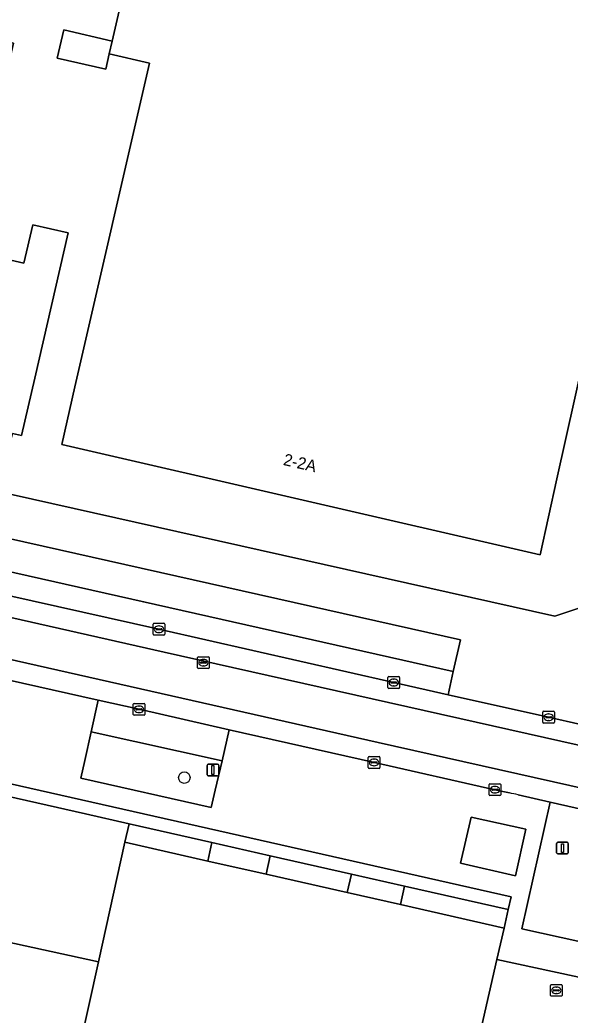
# Model space of a CAD drawing. Extents: x 161771 to 163125, y 382475 to 383179.
# Drawn here: x 162454.4 to 162501.1, y 382817.3 to 382901.8 of the extents above; entities that cross this region are included whole.
import ezdxf

# ---------------------------------------------------------------- set-up
doc = ezdxf.new("R2010")
doc.units = 0
for name, color, linetype in [('IMGEO_Boom', 7, 'Continuous'), ('IMGEO_Erf', 7, 'Continuous'), ('IMGEO_Groenvoorziening', 7, 'Continuous'), ('IMGEO_Kolk', 7, 'Continuous'), ('IMGEO_Lichtmast', 7, 'Continuous'), ('IMGEO_Pand', 7, 'Continuous'), ('IMGEO_Pand_nummerreeks', 7, 'Continuous'), ('IMGEO_Parkeervlak_open', 7, 'Continuous'), ('IMGEO_Rijbaan_lokaal_gesloten', 7, 'Continuous'), ('IMGEO_Rioolput', 7, 'Continuous'), ('IMGEO_Voetpad_open', 7, 'Continuous')]:
    doc.layers.add(name, color=color, linetype=linetype)

msp = doc.modelspace()

# ---------------------------------------------------------------- linework, layer by layer
at = {"layer": 'IMGEO_Boom'}
msp.add_circle((162468.364, 382837.442), 0.489, dxfattribs=at)
at = {"layer": 'IMGEO_Erf'}
for points in [[(162508.559, 382901.229), (162500, 382862.798), (162498.568, 382856.368), (162457.953, 382865.73), (162459.076, 382870.603), (162465.412, 382898.09), (162461.993, 382898.878), (162461.69, 382897.565), (162457.573, 382898.514), (162458.127, 382900.915), (162462.244, 382899.966), (162464.455, 382909.558)], [(162352.762, 382884.507), (162396.81, 382874.496), (162399.166, 382873.842), (162426.372, 382867.671), (162453.574, 382861.509), (162499.822, 382851.136), (162502.638, 382852.091)]]:
    msp.add_lwpolyline(points, dxfattribs=at)
msp.add_lwpolyline([(162453.848, 382899.779), (162449.78, 382882.244), (162454.749, 382881.098), (162455.505, 382884.378), (162458.514, 382883.685), (162455.672, 382871.357), (162454.549, 382866.484), (162453.761, 382866.666), (162453.677, 382866.302), (162449.809, 382867.194), (162449.872, 382867.465), (162438.923, 382869.989), (162439.978, 382874.877), (162445.755, 382901.634)], close=True, dxfattribs=at)
at = {"layer": 'IMGEO_Groenvoorziening'}
for points in [[(162438.597, 382858.275), (162438.16, 382856.336), (162451.121, 382853.42), (162466.211, 382850.041), (162486.148, 382845.518), (162490.778, 382844.472), (162491.194, 382846.448)], [(162471.566, 382838.876), (162460.464, 382841.344), (162459.922, 382838.893), (162459.59, 382837.393), (162470.645, 382834.911), (162470.988, 382836.387)], [(162496.498, 382829.119), (162497.375, 382833.06), (162492.709, 382834.089), (162491.825, 382830.191)]]:
    msp.add_lwpolyline(points, close=True, dxfattribs=at)
msp.add_lwpolyline([(162504.644, 382828.695), (162505.579, 382832.934), (162505.799, 382833.931), (162499.414, 382835.372), (162497.034, 382824.601), (162505.365, 382822.78)], dxfattribs=at)
at = {"layer": 'IMGEO_Kolk'}
for p, q in [((162465.71, 382849.615), (162465.71, 382850.467)), ((162465.785, 382850.541), (162466.637, 382850.541)), ((162466.711, 382850.467), (162466.711, 382849.615)), ((162466.637, 382849.541), (162465.785, 382849.541)), ((162465.969, 382850.035), (162465.969, 382850.047)), ((162466.407, 382849.998), (162466.009, 382849.998)), ((162466.012, 382850.084), (162466.41, 382850.084)), ((162466.221, 382849.761), (162466.196, 382849.761)), ((162466.198, 382850.321), (162466.223, 382850.321)), ((162466.453, 382850.047), (162466.453, 382850.035)), ((162485.647, 382845.092), (162485.647, 382845.944)), ((162485.722, 382846.018), (162486.574, 382846.018)), ((162485.906, 382845.512), (162485.906, 382845.524)), ((162486.344, 382845.475), (162485.946, 382845.475)), ((162485.949, 382845.561), (162486.347, 382845.561)), ((162486.135, 382845.798), (162486.16, 382845.798)), ((162486.39, 382845.524), (162486.39, 382845.512)), ((162486.648, 382845.944), (162486.648, 382845.092)), ((162486.574, 382845.018), (162485.722, 382845.018)), ((162486.158, 382845.238), (162486.133, 382845.238)), ((162464.018, 382842.815), (162464.018, 382843.667)), ((162464.093, 382843.741), (162464.945, 382843.741)), ((162465.019, 382843.667), (162465.019, 382842.815)), ((162464.945, 382842.741), (162464.093, 382842.741)), ((162464.277, 382843.235), (162464.277, 382843.247)), ((162464.715, 382843.198), (162464.317, 382843.198)), ((162464.32, 382843.284), (162464.718, 382843.284)), ((162464.529, 382842.961), (162464.504, 382842.961)), ((162464.506, 382843.521), (162464.531, 382843.521)), ((162464.761, 382843.247), (162464.761, 382843.235)), ((162498.794, 382842.146), (162498.794, 382842.998)), ((162498.869, 382843.072), (162499.721, 382843.072)), ((162499.282, 382842.852), (162499.307, 382842.852)), ((162499.795, 382842.998), (162499.795, 382842.146)), ((162499.721, 382842.072), (162498.869, 382842.072)), ((162499.053, 382842.566), (162499.053, 382842.578)), ((162499.491, 382842.529), (162499.093, 382842.529)), ((162499.096, 382842.615), (162499.494, 382842.615)), ((162499.305, 382842.292), (162499.28, 382842.292)), ((162499.537, 382842.578), (162499.537, 382842.566)), ((162483.975, 382838.304), (162483.975, 382839.156)), ((162484.05, 382839.23), (162484.902, 382839.23)), ((162484.234, 382838.724), (162484.234, 382838.736)), ((162484.672, 382838.687), (162484.274, 382838.687)), ((162484.277, 382838.773), (162484.675, 382838.773)), ((162484.463, 382839.01), (162484.488, 382839.01)), ((162484.718, 382838.736), (162484.718, 382838.724)), ((162484.976, 382839.156), (162484.976, 382838.304)), ((162484.902, 382838.23), (162484.05, 382838.23)), ((162484.486, 382838.45), (162484.461, 382838.45)), ((162494.235, 382835.994), (162494.235, 382836.846)), ((162494.31, 382836.92), (162495.162, 382836.92)), ((162495.236, 382836.846), (162495.236, 382835.994)), ((162494.494, 382836.414), (162494.494, 382836.426)), ((162494.932, 382836.377), (162494.534, 382836.377)), ((162494.537, 382836.463), (162494.935, 382836.463)), ((162494.746, 382836.14), (162494.721, 382836.14)), ((162494.723, 382836.7), (162494.748, 382836.7)), ((162494.978, 382836.426), (162494.978, 382836.414)), ((162495.162, 382835.92), (162494.31, 382835.92)), ((162499.45, 382818.96), (162499.45, 382819.812)), ((162499.525, 382819.886), (162500.377, 382819.886)), ((162499.709, 382819.38), (162499.709, 382819.392)), ((162500.147, 382819.343), (162499.749, 382819.343)), ((162499.752, 382819.429), (162500.15, 382819.429)), ((162499.961, 382819.106), (162499.936, 382819.106)), ((162499.938, 382819.666), (162499.963, 382819.666)), ((162500.193, 382819.392), (162500.193, 382819.38)), ((162500.451, 382819.812), (162500.451, 382818.96)), ((162500.377, 382818.886), (162499.525, 382818.886))]:
    msp.add_line(p, q, dxfattribs=at)
for points in [[(162465.71, 382849.615), (162465.71, 382850.467)], [(162465.785, 382850.541), (162466.637, 382850.541)], [(162466.711, 382850.467), (162466.711, 382849.615)], [(162466.637, 382849.541), (162465.785, 382849.541)], [(162485.647, 382845.092), (162485.647, 382845.944)], [(162485.722, 382846.018), (162486.574, 382846.018)], [(162486.648, 382845.944), (162486.648, 382845.092)], [(162486.574, 382845.018), (162485.722, 382845.018)], [(162464.018, 382842.815), (162464.018, 382843.667)], [(162464.093, 382843.741), (162464.945, 382843.741)], [(162465.019, 382843.667), (162465.019, 382842.815)], [(162464.945, 382842.741), (162464.093, 382842.741)], [(162498.794, 382842.146), (162498.794, 382842.998)], [(162498.869, 382843.072), (162499.721, 382843.072)], [(162499.795, 382842.998), (162499.795, 382842.146)], [(162499.721, 382842.072), (162498.869, 382842.072)], [(162483.975, 382838.304), (162483.975, 382839.156)], [(162484.05, 382839.23), (162484.902, 382839.23)], [(162484.976, 382839.156), (162484.976, 382838.304)], [(162484.902, 382838.23), (162484.05, 382838.23)], [(162494.235, 382835.994), (162494.235, 382836.846)], [(162494.31, 382836.92), (162495.162, 382836.92)], [(162495.236, 382836.846), (162495.236, 382835.994)], [(162495.162, 382835.92), (162494.31, 382835.92)], [(162499.45, 382818.96), (162499.45, 382819.812)], [(162499.525, 382819.886), (162500.377, 382819.886)], [(162500.451, 382819.812), (162500.451, 382818.96)], [(162500.377, 382818.886), (162499.525, 382818.886)]]:
    msp.add_lwpolyline(points, dxfattribs=at)
for centre, radius, start, end in [((162465.787, 382850.465), 0.0765, 91.55205, 178.44795), ((162465.787, 382850.465), 0.0765, 91.55205, 178.44795), ((162466.635, 382850.465), 0.0765, 1.55205, 88.44795), ((162466.635, 382850.465), 0.0765, 1.55205, 88.44795), ((162465.787, 382849.617), 0.0765, 181.55205, 268.44795), ((162465.787, 382849.617), 0.0765, 181.55205, 268.44795), ((162466.009, 382850.044), 0.0403, 85.87752, 175.75265), ((162466.006, 382850.034), 0.0366, 178.93798, 274.71019), ((162466.41, 382850.041), 0.043, 264.86636, 352.45326), ((162466.414, 382850.046), 0.0386, 1.73085, 96.63898), ((162466.635, 382849.617), 0.0765, 271.55205, 358.44795), ((162466.635, 382849.617), 0.0765, 271.55205, 358.44795), ((162485.724, 382845.942), 0.0765, 91.55205, 178.44795), ((162485.724, 382845.942), 0.0765, 91.55205, 178.44795), ((162485.946, 382845.521), 0.0403, 85.87752, 175.75265), ((162485.943, 382845.511), 0.0366, 178.93798, 274.71019), ((162486.347, 382845.518), 0.043, 264.86636, 352.45326), ((162486.351, 382845.523), 0.0386, 1.73085, 96.63898), ((162486.572, 382845.942), 0.0765, 1.55205, 88.44795), ((162486.572, 382845.942), 0.0765, 1.55205, 88.44795), ((162485.724, 382845.094), 0.0765, 181.55205, 268.44795), ((162485.724, 382845.094), 0.0765, 181.55205, 268.44795), ((162486.572, 382845.094), 0.0765, 271.55205, 358.44795), ((162486.572, 382845.094), 0.0765, 271.55205, 358.44795), ((162464.095, 382843.665), 0.0765, 91.55205, 178.44795), ((162464.095, 382843.665), 0.0765, 91.55205, 178.44795), ((162464.943, 382843.665), 0.0765, 1.55205, 88.44795), ((162464.943, 382843.665), 0.0765, 1.55205, 88.44795), ((162464.095, 382842.817), 0.0765, 181.55205, 268.44795), ((162464.095, 382842.817), 0.0765, 181.55205, 268.44795), ((162464.317, 382843.244), 0.0403, 85.87752, 175.75265), ((162464.314, 382843.234), 0.0366, 178.93798, 274.71019), ((162464.718, 382843.241), 0.043, 264.86636, 352.45326), ((162464.722, 382843.246), 0.0386, 1.73085, 96.63898), ((162464.943, 382842.817), 0.0765, 271.55205, 358.44795), ((162464.943, 382842.817), 0.0765, 271.55205, 358.44795), ((162498.871, 382842.996), 0.0765, 91.55205, 178.44795), ((162498.871, 382842.996), 0.0765, 91.55205, 178.44795), ((162499.719, 382842.996), 0.0765, 1.55205, 88.44795), ((162499.719, 382842.996), 0.0765, 1.55205, 88.44795), ((162498.871, 382842.148), 0.0765, 181.55205, 268.44795), ((162498.871, 382842.148), 0.0765, 181.55205, 268.44795), ((162499.093, 382842.575), 0.0403, 85.87752, 175.75265), ((162499.09, 382842.565), 0.0366, 178.93798, 274.71019), ((162499.494, 382842.572), 0.043, 264.86636, 352.45326), ((162499.498, 382842.577), 0.0386, 1.73085, 96.63898), ((162499.719, 382842.148), 0.0765, 271.55205, 358.44795), ((162499.719, 382842.148), 0.0765, 271.55205, 358.44795), ((162484.052, 382839.154), 0.0765, 91.55205, 178.44795), ((162484.052, 382839.154), 0.0765, 91.55205, 178.44795), ((162484.274, 382838.733), 0.0403, 85.87752, 175.75265), ((162484.271, 382838.723), 0.0366, 178.93798, 274.71019), ((162484.675, 382838.73), 0.043, 264.86636, 352.45326), ((162484.679, 382838.735), 0.0386, 1.73085, 96.63898), ((162484.9, 382839.154), 0.0765, 1.55205, 88.44795), ((162484.9, 382839.154), 0.0765, 1.55205, 88.44795), ((162484.052, 382838.306), 0.0765, 181.55205, 268.44795), ((162484.052, 382838.306), 0.0765, 181.55205, 268.44795), ((162484.9, 382838.306), 0.0765, 271.55205, 358.44795), ((162484.9, 382838.306), 0.0765, 271.55205, 358.44795), ((162494.312, 382836.844), 0.0765, 91.55205, 178.44795), ((162494.312, 382836.844), 0.0765, 91.55205, 178.44795), ((162495.16, 382836.844), 0.0765, 1.55205, 88.44795), ((162495.16, 382836.844), 0.0765, 1.55205, 88.44795), ((162494.312, 382835.996), 0.0765, 181.55205, 268.44795), ((162494.312, 382835.996), 0.0765, 181.55205, 268.44795), ((162494.534, 382836.423), 0.0403, 85.87752, 175.75265), ((162494.531, 382836.413), 0.0366, 178.93798, 274.71019), ((162494.935, 382836.42), 0.043, 264.86636, 352.45326), ((162494.939, 382836.425), 0.0386, 1.73085, 96.63898), ((162495.16, 382835.996), 0.0765, 271.55205, 358.44795), ((162495.16, 382835.996), 0.0765, 271.55205, 358.44795), ((162499.527, 382819.81), 0.0765, 91.55205, 178.44795), ((162499.527, 382819.81), 0.0765, 91.55205, 178.44795), ((162499.749, 382819.389), 0.0403, 85.87752, 175.75265), ((162499.746, 382819.379), 0.0366, 178.93798, 274.71019), ((162500.15, 382819.386), 0.043, 264.86636, 352.45326), ((162500.154, 382819.391), 0.0386, 1.73085, 96.63898), ((162500.375, 382819.81), 0.0765, 1.55205, 88.44795), ((162500.375, 382819.81), 0.0765, 1.55205, 88.44795), ((162499.527, 382818.962), 0.0765, 181.55205, 268.44795), ((162499.527, 382818.962), 0.0765, 181.55205, 268.44795), ((162500.375, 382818.962), 0.0765, 271.55205, 358.44795), ((162500.375, 382818.962), 0.0765, 271.55205, 358.44795)]:
    msp.add_arc(centre, radius, start, end, dxfattribs=at)
for centre, major_axis, ratio, start_param, end_param in [((162466.197, 382850.041), (-0.387, 0.002), 0.722429, 4.712389, 7.853982), ((162466.222, 382850.041), (-0.39, 0.002), 0.717154, 1.570796, 4.712389), ((162486.134, 382845.518), (-0.387, 0.002), 0.722429, 4.712389, 7.853982), ((162486.159, 382845.518), (-0.39, 0.002), 0.717154, 1.570796, 4.712389), ((162464.505, 382843.241), (-0.387, 0.002), 0.722429, 4.712389, 7.853982), ((162464.53, 382843.241), (-0.39, 0.002), 0.717154, 1.570796, 4.712389), ((162499.281, 382842.572), (-0.387, 0.002), 0.722429, 4.712389, 7.853982), ((162499.306, 382842.572), (-0.39, 0.002), 0.717154, 1.570796, 4.712389), ((162484.462, 382838.73), (-0.387, 0.002), 0.722429, 4.712389, 7.853982), ((162484.487, 382838.73), (-0.39, 0.002), 0.717154, 1.570796, 4.712389), ((162494.722, 382836.42), (-0.387, 0.002), 0.722429, 4.712389, 7.853982), ((162494.747, 382836.42), (-0.39, 0.002), 0.717154, 1.570796, 4.712389), ((162499.937, 382819.386), (-0.387, 0.002), 0.722429, 4.712389, 7.853982), ((162499.962, 382819.386), (-0.39, 0.002), 0.717154, 1.570796, 4.712389)]:
    msp.add_ellipse(centre, major_axis=major_axis, ratio=ratio, start_param=start_param, end_param=end_param, dxfattribs=at)
at = {"layer": 'IMGEO_Lichtmast'}
for p, q in [((162470.391, 382838.585), (162471.181, 382838.585)), ((162471.181, 382838.585), (162470.391, 382838.585)), ((162470.291, 382837.685), (162470.291, 382838.485)), ((162470.291, 382838.485), (162470.291, 382837.685)), ((162471.281, 382838.485), (162471.281, 382837.685)), ((162471.281, 382837.685), (162471.281, 382838.485)), ((162471.181, 382837.585), (162470.391, 382837.585)), ((162470.391, 382837.585), (162471.181, 382837.585)), ((162499.979, 382831.062), (162499.979, 382831.862)), ((162499.979, 382831.862), (162499.979, 382831.062)), ((162500.079, 382831.962), (162500.869, 382831.962)), ((162500.869, 382831.962), (162500.079, 382831.962)), ((162500.969, 382831.862), (162500.969, 382831.062)), ((162500.969, 382831.062), (162500.969, 382831.862)), ((162500.869, 382830.962), (162500.079, 382830.962)), ((162500.079, 382830.962), (162500.869, 382830.962))]:
    msp.add_line(p, q, dxfattribs=at)
for points in [[(162470.711, 382838.46), (162470.861, 382838.46), (162470.861, 382837.71), (162470.711, 382837.71), (162470.711, 382838.46)], [(162500.399, 382831.837), (162500.549, 382831.837), (162500.549, 382831.087), (162500.399, 382831.087), (162500.399, 382831.837)]]:
    msp.add_lwpolyline(points, dxfattribs=at)
for centre, start, end in [((162470.391, 382838.485), 90, 180), ((162470.391, 382838.485), 90, 180), ((162471.181, 382838.485), 0, 90), ((162471.181, 382838.485), 360, 90), ((162470.391, 382837.685), 180, 270), ((162470.391, 382837.685), 180, 270), ((162471.181, 382837.685), 270, 0), ((162471.181, 382837.685), 270, 0), ((162500.079, 382831.862), 90, 180), ((162500.079, 382831.862), 90, 180), ((162500.869, 382831.862), 0, 90), ((162500.869, 382831.862), 360, 90), ((162500.079, 382831.062), 180, 270), ((162500.079, 382831.062), 180, 270), ((162500.869, 382831.062), 270, 0), ((162500.869, 382831.062), 270, 0)]:
    msp.add_arc(centre, 0.1, start, end, dxfattribs=at)
at = {"layer": 'IMGEO_Pand'}
for points in [[(162508.559, 382901.229), (162503.683, 382902.334), (162500, 382903.182), (162472.913, 382909.416), (162468.23, 382910.494), (162464.798, 382911.284), (162464.668, 382911.314), (162464.282, 382909.598), (162464.455, 382909.558), (162462.244, 382899.966), (162461.993, 382898.878), (162465.412, 382898.09), (162459.076, 382870.603), (162457.953, 382865.73), (162498.568, 382856.368), (162500, 382862.798)], [(162455.672, 382871.357), (162458.514, 382883.685), (162455.505, 382884.378), (162454.749, 382881.098), (162449.78, 382882.244), (162453.848, 382899.779), (162445.755, 382901.634), (162439.978, 382874.877), (162438.923, 382869.989), (162449.872, 382867.465), (162449.809, 382867.194), (162453.677, 382866.302), (162453.761, 382866.666), (162454.549, 382866.484)], [(162462.244, 382899.966), (162458.127, 382900.915), (162457.573, 382898.514), (162461.69, 382897.565), (162461.993, 382898.878)], [(162461.08, 382821.814), (162463.32, 382831.951), (162463.676, 382833.529), (162459.976, 382834.366), (162446.684, 382837.373), (162443.249, 382838.15), (162440.569, 382826.284)], [(162461.08, 382821.814), (162440.569, 382826.284), (162440.118, 382824.285), (162438.383, 382816.594), (162434.638, 382800.011), (162448.511, 382796.872), (162451.134, 382796.279), (162455.231, 382795.352)]]:
    msp.add_lwpolyline(points, close=True, dxfattribs=at)
msp.add_lwpolyline([(162491.289, 382806.116), (162494.91, 382822.004), (162495.517, 382824.667), (162486.707, 382826.66), (162482.185, 382827.683), (162475.317, 382829.237), (162470.351, 382830.36), (162463.32, 382831.951), (162461.08, 382821.814), (162455.231, 382795.352)], dxfattribs=at)
at = {"layer": 'IMGEO_Parkeervlak_open'}
for points in [[(162439.195, 382860.947), (162438.597, 382858.275), (162491.194, 382846.448), (162491.801, 382849.129)], [(162461.036, 382844.022), (162460.464, 382841.344), (162471.566, 382838.876), (162472.182, 382841.51), (162464.519, 382843.241)]]:
    msp.add_lwpolyline(points, close=True, dxfattribs=at)
at = {"layer": 'IMGEO_Rijbaan_lokaal_gesloten'}
for points in [[(162502.031, 382841.953), (162499.295, 382842.572), (162490.778, 382844.472), (162486.148, 382845.518), (162466.211, 382850.041), (162451.121, 382853.42), (162438.16, 382856.336), (162429.377, 382858.294), (162427.257, 382858.79), (162410.222, 382862.637), (162391.241, 382866.916), (162384.586, 382868.392), (162374.723, 382870.605), (162372.242, 382871.171), (162369.842, 382871.702), (162360.063, 382873.897), (162359.131, 382874.163)], [(162359.479, 382872.3), (162466.662, 382848.102), (162521.011, 382835.897), (162522.166, 382835.638), (162522.61, 382837.323)], [(162522.166, 382835.638), (162521.011, 382835.897), (162466.662, 382848.102), (162359.479, 382872.3)], [(162355.961, 382869.489), (162390.023, 382861.801), (162484.827, 382840.431), (162495.043, 382838.141), (162521.175, 382832.265), (162522.166, 382835.638)], [(162355.49, 382867.753), (162360.776, 382866.57), (162368.939, 382864.737), (162377.77, 382862.755), (162384.503, 382861.243), (162389.565, 382860.106), (162408.513, 382855.835), (162414.434, 382854.498), (162424.143, 382852.307), (162427.483, 382851.553), (162435.807, 382849.683), (162443.573, 382847.939), (162449.427, 382846.624), (162449.545, 382846.597), (162461.036, 382844.022), (162464.519, 382843.241), (162472.182, 382841.51), (162484.501, 382838.727), (162494.736, 382836.42), (162495.975, 382836.142)], [(162521.002, 382830.522), (162521.175, 382832.265), (162495.043, 382838.141), (162484.827, 382840.431), (162390.023, 382861.801)], [(162496.702, 382835.984), (162499.414, 382835.372), (162505.799, 382833.931), (162515.629, 382831.712), (162520.172, 382830.687)]]:
    msp.add_lwpolyline(points, dxfattribs=at)
msp.add_arc((162494.287, 382826.623), 9.668, 75.53345, 79.94355, dxfattribs=at)
at = {"layer": 'IMGEO_Rioolput'}
for p, q in [((162469.485, 382846.774), (162469.485, 382847.626)), ((162469.56, 382847.7), (162470.412, 382847.7)), ((162469.744, 382847.194), (162469.744, 382847.206)), ((162470.182, 382847.157), (162469.784, 382847.157)), ((162469.787, 382847.243), (162470.185, 382847.243)), ((162469.973, 382847.48), (162469.998, 382847.48)), ((162470.228, 382847.206), (162470.228, 382847.194)), ((162470.486, 382847.626), (162470.486, 382846.774)), ((162470.412, 382846.7), (162469.56, 382846.7)), ((162469.996, 382846.92), (162469.971, 382846.92))]:
    msp.add_line(p, q, dxfattribs=at)
for points in [[(162469.485, 382846.774), (162469.485, 382847.626)], [(162469.56, 382847.7), (162470.412, 382847.7)], [(162470.486, 382847.626), (162470.486, 382846.774)], [(162470.412, 382846.7), (162469.56, 382846.7)]]:
    msp.add_lwpolyline(points, dxfattribs=at)
for centre, radius, start, end in [((162469.562, 382847.624), 0.0765, 91.55205, 178.44795), ((162469.562, 382847.624), 0.0765, 91.55205, 178.44795), ((162469.784, 382847.203), 0.0403, 85.87752, 175.75265), ((162469.781, 382847.193), 0.0366, 178.93798, 274.71019), ((162470.185, 382847.2), 0.043, 264.86636, 352.45326), ((162470.189, 382847.205), 0.0386, 1.73085, 96.63898), ((162470.41, 382847.624), 0.0765, 1.55205, 88.44795), ((162470.41, 382847.624), 0.0765, 1.55205, 88.44795), ((162469.562, 382846.776), 0.0765, 181.55205, 268.44795), ((162469.562, 382846.776), 0.0765, 181.55205, 268.44795), ((162470.41, 382846.776), 0.0765, 271.55205, 358.44795), ((162470.41, 382846.776), 0.0765, 271.55205, 358.44795)]:
    msp.add_arc(centre, radius, start, end, dxfattribs=at)
for centre, major_axis, ratio, start_param, end_param in [((162469.972, 382847.2), (-0.387, 0.002), 0.722429, 4.712389, 7.853982), ((162469.997, 382847.2), (-0.39, 0.002), 0.717154, 1.570796, 4.712389)]:
    msp.add_ellipse(centre, major_axis=major_axis, ratio=ratio, start_param=start_param, end_param=end_param, dxfattribs=at)
at = {"layer": 'IMGEO_Voetpad_open'}
for points in [[(162360.063, 382873.897), (162369.842, 382871.702), (162371.323, 382878.422), (162376.194, 382877.277), (162374.723, 382870.605), (162384.586, 382868.392), (162384.983, 382870.352), (162385.57, 382873.029), (162430.432, 382862.943), (162429.817, 382860.285), (162429.377, 382858.294), (162438.16, 382856.336), (162438.597, 382858.275), (162439.195, 382860.947), (162491.801, 382849.129), (162491.194, 382846.448), (162490.778, 382844.472), (162499.295, 382842.572), (162502.031, 382841.953)], [(162512.858, 382863.3), (162505.556, 382864.948), (162502.638, 382852.091), (162499.822, 382851.136), (162453.574, 382861.509)], [(162361.719, 382857.866), (162366.267, 382856.68), (162376.895, 382854.242), (162381.526, 382853.218), (162386.941, 382851.98), (162395.93, 382849.927), (162399.183, 382849.193), (162496.113, 382827.334), (162495.87, 382826.244), (162495.517, 382824.667), (162494.91, 382822.004), (162504.743, 382819.885), (162505.223, 382822.13), (162505.365, 382822.78), (162497.034, 382824.601), (162499.414, 382835.372), (162496.702, 382835.984)], [(162495.975, 382836.142), (162494.736, 382836.42), (162484.501, 382838.727), (162472.182, 382841.51), (162471.566, 382838.876), (162470.988, 382836.387), (162470.645, 382834.911), (162459.59, 382837.393), (162459.922, 382838.893), (162460.464, 382841.344), (162461.036, 382844.022), (162449.545, 382846.597)], [(162503.728, 382815.434), (162503.758, 382815.55), (162503.973, 382816.498), (162504.743, 382819.885), (162494.91, 382822.004), (162491.289, 382806.116), (162492.051, 382805.943), (162491.42, 382803.174), (162490.658, 382803.348), (162489.299, 382797.38), (162490.06, 382797.207), (162489.427, 382794.428), (162488.665, 382794.601), (162484.441, 382776.066), (162483.267, 382770.618), (162485.023, 382770.227)]]:
    msp.add_lwpolyline(points, dxfattribs=at)
for points in [[(162399.183, 382849.193), (162398.956, 382848.171), (162414.562, 382844.641), (162419.769, 382843.463), (162420.058, 382843.397), (162435.348, 382839.938), (162438.995, 382839.113), (162443.249, 382838.15), (162446.684, 382837.373), (162459.976, 382834.366), (162463.676, 382833.529), (162470.704, 382831.938), (162475.648, 382830.819), (162482.56, 382829.256), (162487.066, 382828.236), (162495.87, 382826.244), (162496.113, 382827.334)], [(162463.676, 382833.529), (162463.32, 382831.951), (162470.351, 382830.36), (162470.704, 382831.938)], [(162492.709, 382834.089), (162497.375, 382833.06), (162496.498, 382829.119), (162491.825, 382830.191)], [(162470.704, 382831.938), (162470.351, 382830.36), (162475.317, 382829.237), (162475.648, 382830.819)], [(162475.648, 382830.819), (162475.317, 382829.237), (162482.185, 382827.683), (162482.56, 382829.256)], [(162482.56, 382829.256), (162482.185, 382827.683), (162486.707, 382826.66), (162487.066, 382828.236)], [(162487.066, 382828.236), (162486.707, 382826.66), (162495.517, 382824.667), (162495.87, 382826.244)]]:
    msp.add_lwpolyline(points, close=True, dxfattribs=at)
msp.add_arc((162494.287, 382826.623), 9.668, 75.53345, 79.94355, dxfattribs=at)

# ---------------------------------------------------------------- texts
at = {"layer": 'IMGEO_Pand_nummerreeks'}
msp.add_text('2-2A', height=1, rotation=347.02251, dxfattribs=at).set_placement((162476.707, 382863.993))

doc.saveas('drawing.dxf')
